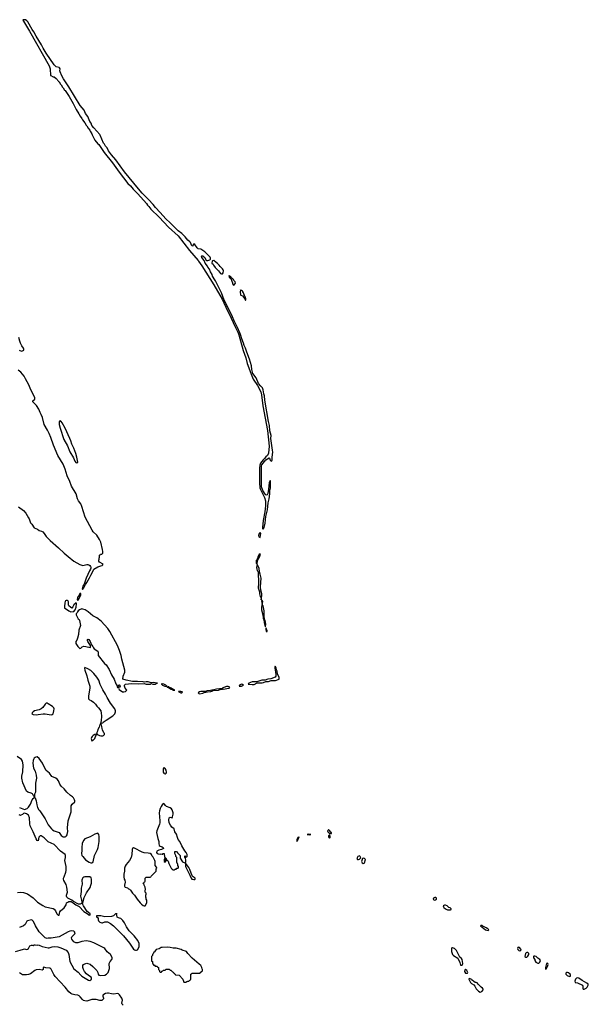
# Model space of a CAD drawing. Header units: inches. Extents: x 2293880 to 2522759, y 823965 to 1006879.
# Tile 325 of 325: x 2462675 to 2474151, y 914985 to 934863. Entities that reach past the tile are written whole.
import ezdxf

# ---------------------------------------------------------------- set-up
doc = ezdxf.new("R2010")
doc.units = ezdxf.units.IN
doc.header["$MEASUREMENT"] = 0
for name, color, linetype in [('C4961', 7, 'Continuous'), ('C4962', 7, 'Continuous'), ('C4963', 7, 'Continuous'), ('C4971', 7, 'Continuous')]:
    doc.layers.add(name, color=color, linetype=linetype)

msp = doc.modelspace()

# ---------------------------------------------------------------- linework, layer by layer
at = {"layer": 'C4961', "color": 5, "elevation": 40}
for points in [[(2462670, 918956), (2462770, 918918), (2462823, 918937), (2462854, 918966), (2462893, 919027), (2462930, 919112), (2462950, 919142), (2462966, 919150), (2462966, 919190), (2462962, 919202), (2462950, 919206), (2462935, 919235), (2462909, 919249), (2462838, 919270), (2462815, 919290), (2462738, 919458), (2462720, 919550), (2462720, 919590), (2462740, 919680), (2462742, 919818), (2462732, 919892), (2462712, 919930), (2462627, 919990)], [(2462630, 917243), (2462690, 917250), (2462750, 917241), (2462830, 917214), (2462950, 917131), (2463031, 917050), (2463086, 917010), (2463139, 916979), (2463190, 916955), (2463350, 916917), (2463368, 916908), (2463397, 916870), (2463424, 916810), (2463450, 916783), (2463470, 916783), (2463473, 916787), (2463488, 916850), (2463498, 916870), (2463570, 916929), (2463600, 916970), (2463610, 916990), (2463618, 917030), (2463645, 917050), (2463670, 917061), (2463690, 917062), (2463717, 917057), (2463754, 917034), (2463806, 916990), (2463877, 916957), (2463970, 916855), (2464038, 916818), (2464070, 916793), (2464090, 916786), (2464097, 916790), (2464098, 916810), (2464039, 916859), (2463962, 916970), (2463943, 917010), (2463978, 917142), (2464024, 917236), (2464094, 917346), (2464112, 917388), (2464125, 917430), (2464126, 917450), (2464124, 917510), (2464116, 917536), (2464090, 917558), (2464070, 917561), (2463990, 917555), (2463970, 917549), (2463950, 917535), (2463935, 917510), (2463932, 917490), (2463935, 917410), (2463918, 917330), (2463918, 917262), (2463901, 917170), (2463924, 917090), (2463927, 917050), (2463920, 917020), (2463896, 917004), (2463863, 917003), (2463762, 917062), (2463727, 917090), (2463685, 917105), (2463647, 917127), (2463629, 917149), (2463622, 917170), (2463623, 917190), (2463643, 917250), (2463628, 917350), (2463610, 917401), (2463565, 917485), (2463560, 917510), (2463560, 917530), (2463570, 917561), (2463608, 917650), (2463615, 917685), (2463612, 917770), (2463586, 917890), (2463602, 917950), (2463597, 917990), (2463590, 918006), (2463499, 918079), (2463368, 918208), (2463248, 918268), (2463221, 918290), (2463170, 918347), (2463130, 918375), (2463110, 918384), (2463090, 918385), (2463080, 918380), (2463064, 918356), (2463050, 918286), (2463030, 918295), (2463010, 918324), (2462987, 918370), (2462950, 918469), (2462924, 918510), (2462886, 918586), (2462877, 918630), (2462872, 918750), (2462850, 918802), (2462809, 918830), (2462770, 918844), (2462750, 918838), (2462730, 918818), (2462700, 918800), (2462690, 918798), (2462667, 918807)], [(2462587, 916053), (2462685, 916075), (2462750, 916101), (2462770, 916105), (2462810, 916091), (2462830, 916099), (2462850, 916111), (2462877, 916163), (2462910, 916176), (2462930, 916178), (2462950, 916172), (2462970, 916185), (2462990, 916187), (2463030, 916179), (2463050, 916183), (2463070, 916179), (2463130, 916149), (2463250, 916122), (2463270, 916125), (2463330, 916148), (2463370, 916152), (2463444, 916144), (2463506, 916126), (2463610, 916080), (2463655, 916030), (2463670, 915990), (2463690, 915850), (2463770, 915698), (2463853, 915633), (2463907, 915570), (2463930, 915550), (2464066, 915470), (2464090, 915468), (2464110, 915477), (2464122, 915490), (2464126, 915510), (2464116, 915530), (2464063, 915563), (2464022, 915602), (2463983, 915650), (2463963, 915690), (2463951, 915730), (2463951, 915770), (2463962, 915790), (2463990, 915805), (2464030, 915812), (2464051, 915810), (2464094, 915794), (2464154, 915750), (2464230, 915664), (2464252, 915630), (2464260, 915590), (2464274, 915574), (2464310, 915566), (2464390, 915572), (2464430, 915590), (2464448, 915610), (2464459, 915630), (2464485, 915710), (2464481, 915810), (2464499, 915850), (2464535, 915890), (2464544, 915910), (2464544, 915930), (2464509, 915990), (2464442, 916042), (2464391, 916110), (2464370, 916128), (2464170, 916228), (2464094, 916254), (2464016, 916264), (2463931, 916250), (2463850, 916229), (2463809, 916229), (2463770, 916249), (2463749, 916270), (2463730, 916298), (2463722, 916330), (2463729, 916350), (2463770, 916385), (2463789, 916410), (2463793, 916430), (2463781, 916450), (2463770, 916459), (2463730, 916465), (2463690, 916458), (2463650, 916445), (2463470, 916350), (2463430, 916338), (2463310, 916321), (2463250, 916319), (2463230, 916315), (2463210, 916318), (2463190, 916330), (2463070, 916450), (2462995, 916570), (2462956, 916656), (2462930, 916685), (2462910, 916693), (2462830, 916669), (2462820, 916660), (2462783, 916597), (2462750, 916570), (2462670, 916535)], [(2464761, 914970), (2464741, 914990), (2464734, 915010), (2464747, 915070), (2464743, 915090), (2464734, 915110), (2464690, 915175), (2464670, 915194), (2464650, 915200), (2464572, 915192), (2464530, 915195), (2464470, 915210), (2464444, 915210), (2464410, 915202), (2464355, 915170), (2464356, 915150), (2464367, 915110), (2464364, 915096), (2464348, 915072), (2464330, 915062), (2464290, 915059), (2464219, 915079), (2464170, 915084), (2464130, 915079), (2464030, 915051), (2463990, 915053), (2463963, 915063), (2463941, 915081), (2463897, 915137), (2463875, 915155), (2463850, 915166), (2463790, 915174), (2463732, 915192), (2463706, 915206), (2463670, 915238), (2463593, 915333), (2463389, 915549), (2463366, 915586), (2463312, 915692), (2463291, 915711), (2463276, 915716), (2463201, 915721), (2463165, 915735), (2463150, 915730), (2463146, 915690), (2463130, 915673), (2463070, 915688), (2463010, 915683), (2462982, 915670), (2462890, 915601), (2462850, 915586), (2462810, 915577), (2462770, 915577), (2462730, 915583), (2462670, 915618)]]:
    msp.add_lwpolyline(points, dxfattribs=at)
for points in [[(2463030, 919978), (2463003, 919977), (2462987, 919970), (2462970, 919954), (2462954, 919930), (2462947, 919910), (2462942, 919850), (2462955, 919750), (2462989, 919690), (2463010, 919610), (2463013, 919547), (2462994, 919450), (2462991, 919270), (2462974, 919230), (2462974, 919170), (2462978, 919158), (2462990, 919154), (2463010, 919094), (2463018, 919010), (2463035, 918955), (2463061, 918910), (2463081, 918890), (2463187, 918730), (2463248, 918608), (2463314, 918530), (2463335, 918510), (2463369, 918489), (2463450, 918461), (2463470, 918450), (2463515, 918390), (2463530, 918379), (2463550, 918369), (2463590, 918363), (2463609, 918371), (2463617, 918383), (2463630, 918409), (2463642, 918450), (2463645, 918470), (2463640, 918550), (2463653, 918690), (2463711, 918870), (2463711, 918951), (2463716, 918990), (2463734, 919026), (2463787, 919070), (2463790, 919090), (2463783, 919110), (2463763, 919150), (2463742, 919170), (2463698, 919198), (2463627, 919267), (2463572, 919332), (2463510, 919390), (2463486, 919426), (2463457, 919497), (2463431, 919530), (2463404, 919550), (2463326, 919586), (2463276, 919650), (2463208, 919708), (2463179, 919750), (2463133, 919853), (2463070, 919950)], [(2465590, 919765), (2465576, 919750), (2465570, 919730), (2465572, 919670), (2465581, 919650), (2465590, 919643), (2465610, 919637), (2465630, 919649), (2465635, 919670), (2465630, 919709), (2465610, 919744)], [(2465570, 919036), (2465550, 919014), (2465530, 918981), (2465510, 918939), (2465494, 918890), (2465490, 918850), (2465505, 918690), (2465504, 918650), (2465497, 918623), (2465441, 918490), (2465435, 918450), (2465463, 918330), (2465483, 918270), (2465483, 918230), (2465490, 918194), (2465510, 918178), (2465550, 918166), (2465571, 918150), (2465577, 918130), (2465538, 918110), (2465483, 918097), (2465445, 918075), (2465439, 918050), (2465451, 918030), (2465470, 918021), (2465510, 918018), (2465530, 918022), (2465550, 918014), (2465562, 918018), (2465566, 918030), (2465592, 918030), (2465598, 917958), (2465610, 917954), (2465618, 917938), (2465634, 917930), (2465638, 917898), (2465650, 917894), (2465670, 917874), (2465685, 917830), (2465730, 917732), (2465750, 917711), (2465770, 917702), (2465790, 917702), (2465810, 917712), (2465830, 917714), (2465848, 917732), (2465870, 917734), (2465878, 917750), (2465878, 917770), (2465868, 917788), (2465868, 917810), (2465848, 917852), (2465846, 917950), (2465828, 917970), (2465827, 917987), (2465808, 918030), (2465809, 918071), (2465830, 918072), (2465850, 918062), (2465863, 918043), (2465890, 918018), (2465911, 917990), (2465917, 917937), (2465964, 917864), (2466010, 917838), (2466019, 917841), (2466026, 917854), (2466030, 917890), (2466019, 917939), (2466010, 917949), (2466006, 917974), (2466010, 917982), (2466024, 917964), (2466050, 917962), (2466058, 917970), (2466054, 918006), (2466032, 918052), (2466006, 918086), (2465945, 918185), (2465909, 918270), (2465875, 918315), (2465857, 918350), (2465840, 918420), (2465805, 918470), (2465794, 918530), (2465744, 918564), (2465719, 918599), (2465694, 918650), (2465685, 918710), (2465693, 918747), (2465710, 918761), (2465750, 918751), (2465759, 918770), (2465770, 918822), (2465771, 918850), (2465750, 918913), (2465738, 918930), (2465709, 918950), (2465639, 918979), (2465617, 918997), (2465590, 919035)], [(2464250, 918437), (2464190, 918421), (2464096, 918364), (2463993, 918327), (2463963, 918290), (2463939, 918230), (2463926, 918150), (2463928, 918092), (2463922, 918030), (2463931, 917990), (2463946, 917966), (2464003, 917903), (2464074, 917854), (2464110, 917841), (2464130, 917840), (2464149, 917851), (2464156, 917864), (2464188, 917992), (2464245, 918110), (2464258, 918150), (2464278, 918270), (2464276, 918330), (2464281, 918370), (2464274, 918414)], [(2468510, 918419), (2468474, 918410), (2468530, 918405), (2468548, 918410)], [(2468911, 918510), (2468905, 918510), (2468888, 918490), (2468895, 918470), (2468930, 918432), (2468950, 918432), (2468966, 918434), (2468968, 918450), (2468954, 918454), (2468936, 918490)], [(2468930, 918406), (2468910, 918386), (2468908, 918372), (2468912, 918350), (2468930, 918338), (2468939, 918350), (2468942, 918370), (2468936, 918396)], [(2468310, 918369), (2468304, 918356), (2468290, 918353), (2468278, 918322), (2468270, 918313), (2468270, 918272), (2468283, 918297), (2468290, 918299), (2468303, 918337), (2468314, 918350)], [(2464970, 918144), (2464952, 918128), (2464947, 918113), (2464940, 918010), (2464926, 917950), (2464892, 917888), (2464822, 917810), (2464804, 917776), (2464790, 917730), (2464791, 917670), (2464779, 917610), (2464776, 917556), (2464786, 917510), (2464799, 917490), (2464807, 917450), (2464788, 917390), (2464788, 917370), (2464796, 917356), (2464805, 917350), (2464854, 917334), (2464870, 917318), (2464891, 917311), (2464910, 917292), (2464951, 917231), (2464991, 917190), (2465045, 917110), (2465105, 917030), (2465130, 917005), (2465170, 916978), (2465190, 916972), (2465210, 916974), (2465238, 917030), (2465238, 917090), (2465228, 917108), (2465228, 917130), (2465218, 917150), (2465218, 917190), (2465226, 917210), (2465226, 917230), (2465208, 917250), (2465208, 917290), (2465216, 917304), (2465216, 917316), (2465208, 917328), (2465207, 917347), (2465188, 917388), (2465182, 917422), (2465170, 917426), (2465168, 917432), (2465182, 917438), (2465187, 917453), (2465202, 917458), (2465206, 917470), (2465206, 917530), (2465228, 917552), (2465310, 917552), (2465320, 917560), (2465330, 917574), (2465426, 917670), (2465428, 917712), (2465446, 917730), (2465436, 917756), (2465408, 917790), (2465409, 917870), (2465404, 917890), (2465370, 917955), (2465350, 917978), (2465338, 918010), (2465307, 918027), (2465270, 918039), (2465186, 918046), (2465150, 918054), (2464990, 918138)], [(2469530, 917982), (2469496, 917970), (2469478, 917930), (2469490, 917905), (2469510, 917905), (2469530, 917912), (2469557, 917943), (2469549, 917970)], [(2465610, 917926), (2465598, 917922), (2465594, 917910), (2465594, 917870), (2465610, 917854), (2465626, 917870), (2465626, 917910), (2465622, 917922)], [(2466030, 917828), (2466022, 917818), (2466022, 917770), (2466067, 917670), (2466110, 917590), (2466135, 917530), (2466151, 917510), (2466190, 917503), (2466210, 917505), (2466217, 917510), (2466217, 917530), (2466176, 917556), (2466159, 917579), (2466110, 917709), (2466090, 917749)], [(2469605, 917935), (2469591, 917930), (2469576, 917870), (2469584, 917844), (2469610, 917825), (2469629, 917831), (2469637, 917843), (2469652, 917908), (2469635, 917930)], [(2464630, 916824), (2464626, 916814), (2464610, 916808), (2464570, 916772), (2464530, 916756), (2464390, 916751), (2464310, 916770), (2464250, 916774), (2464225, 916770), (2464227, 916750), (2464256, 916730), (2464258, 916690), (2464266, 916670), (2464290, 916646), (2464330, 916631), (2464348, 916632), (2464390, 916652), (2464447, 916653), (2464510, 916618), (2464570, 916567), (2464626, 916506), (2464770, 916370), (2464890, 916222), (2464970, 916097), (2464990, 916082), (2465010, 916075), (2465030, 916076), (2465050, 916085), (2465082, 916130), (2465089, 916151), (2465089, 916210), (2465062, 916270), (2464988, 916370), (2464882, 916470), (2464831, 916550), (2464792, 916632), (2464759, 916679), (2464716, 916716), (2464690, 916725), (2464668, 916728), (2464645, 916745)], [(2465650, 916136), (2465550, 916134), (2465530, 916129), (2465490, 916104), (2465432, 916088), (2465410, 916066), (2465397, 916043), (2465385, 916035), (2465370, 916006), (2465354, 915990), (2465354, 915970), (2465334, 915950), (2465334, 915870), (2465338, 915858), (2465354, 915850), (2465354, 915810), (2465373, 915793), (2465378, 915778), (2465393, 915773), (2465410, 915754), (2465450, 915754), (2465458, 915738), (2465474, 915730), (2465474, 915690), (2465494, 915670), (2465494, 915650), (2465510, 915634), (2465530, 915634), (2465542, 915638), (2465547, 915653), (2465562, 915658), (2465570, 915674), (2465610, 915674), (2465630, 915694), (2465690, 915694), (2465710, 915674), (2465730, 915674), (2465738, 915658), (2465754, 915650), (2465758, 915638), (2465770, 915634), (2465778, 915618), (2465794, 915610), (2465798, 915598), (2465814, 915590), (2465818, 915578), (2465894, 915570), (2465970, 915494), (2465973, 915473), (2465990, 915434), (2466030, 915434), (2466050, 915442), (2466068, 915452), (2466090, 915454), (2466110, 915474), (2466122, 915478), (2466126, 915490), (2466126, 915590), (2466142, 915598), (2466147, 915613), (2466310, 915614), (2466322, 915618), (2466327, 915633), (2466342, 915638), (2466346, 915650), (2466362, 915658), (2466366, 915690), (2466358, 915698), (2466349, 915730), (2466329, 915770), (2466295, 915795), (2466157, 915917), (2466069, 916009), (2466039, 916050), (2465956, 916076), (2465934, 916090), (2465830, 916119), (2465770, 916121), (2465710, 916134)]]:
    msp.add_lwpolyline(points, close=True, dxfattribs=at)
at = {"layer": 'C4962', "color": 5, "elevation": 40}
for points in [[(2466276, 930000), (2466284, 929990), (2466354, 929894), (2466592, 929512), (2466759, 929219), (2466870, 928983), (2466897, 928937), (2467028, 928648), (2467076, 928556), (2467098, 928498), (2467185, 928185), (2467237, 928037), (2467265, 927925), (2467360, 927670), (2467388, 927608), (2467476, 927476), (2467539, 927350), (2467555, 927290), (2467584, 927064), (2467676, 926570), (2467711, 926251), (2467697, 926110), (2467674, 926066), (2467641, 926039), (2467616, 926004), (2467586, 925974), (2467532, 925910), (2467521, 925870), (2467514, 925810), (2467514, 925510), (2467524, 925410), (2467530, 925390), (2467616, 925216), (2467637, 925150), (2467635, 925050), (2467622, 924930), (2467590, 924749), (2467572, 924610), (2467576, 924590), (2467590, 924579), (2467610, 924611), (2467630, 924701), (2467645, 924830), (2467677, 924970), (2467691, 925110), (2467707, 925187), (2467722, 925290), (2467724, 925350), (2467737, 925410), (2467740, 925530), (2467739, 925550), (2467730, 925559), (2467710, 925514), (2467697, 925383), (2467683, 925297), (2467671, 925269), (2467650, 925265), (2467627, 925287), (2467581, 925361), (2467556, 925430), (2467552, 925850), (2467565, 925875), (2467644, 925976), (2467710, 926020), (2467718, 926010), (2467730, 925967), (2467750, 925949), (2467762, 925958), (2467770, 925970), (2467769, 926030), (2467782, 926130), (2467780, 926170), (2467745, 926410), (2467748, 926470), (2467724, 926564), (2467718, 926670), (2467698, 926750), (2467621, 927181), (2467615, 927270), (2467602, 927310), (2467589, 927390), (2467574, 927430), (2467542, 927462), (2467497, 927517), (2467446, 927630), (2467382, 927722), (2467362, 927802), (2467352, 927872), (2467311, 928011), (2467256, 928150), (2467234, 928230), (2467206, 928286), (2467194, 928334), (2467159, 928419), (2467134, 928510), (2467118, 928538), (2467074, 928650), (2467004, 928784), (2466970, 928867), (2466910, 928991), (2466841, 929121), (2466830, 929153), (2466803, 929203), (2466750, 929348), (2466717, 929417), (2466687, 929467), (2466626, 929590), (2466610, 929610), (2466567, 929687), (2466557, 929717), (2466525, 929770), (2466503, 929823), (2466472, 929870), (2466467, 929887), (2466417, 929950), (2466399, 929999), (2466399, 930000)], [(2462662, 928190), (2462710, 928174), (2462730, 928175), (2462757, 928190), (2462761, 928210), (2462754, 928230), (2462719, 928279), (2462692, 928332), (2462676, 928376), (2462658, 928450)], [(2462650, 925027), (2462755, 924955), (2462799, 924899), (2462850, 924808), (2462866, 924786), (2462890, 924703), (2462917, 924677), (2462970, 924605), (2463035, 924575), (2463071, 924550), (2463118, 924538), (2463142, 924522), (2463171, 924491), (2463212, 924430), (2463287, 924347), (2463461, 924201), (2463573, 924090), (2463650, 924022), (2463771, 923930), (2463890, 923861), (2463930, 923848), (2463950, 923847), (2464030, 923863), (2464050, 923862), (2464070, 923858), (2464090, 923844), (2464105, 923825), (2464110, 923810), (2464109, 923790), (2464102, 923770), (2464081, 923739), (2464018, 923590), (2463974, 923466), (2463950, 923427), (2463934, 923374), (2463942, 923362), (2463950, 923364), (2463971, 923390), (2464000, 923460), (2464030, 923498), (2464082, 923598), (2464114, 923646), (2464147, 923710), (2464170, 923770), (2464250, 923815), (2464310, 923838), (2464337, 923843), (2464348, 923850), (2464358, 923870), (2464289, 923909), (2464269, 923930), (2464269, 923950), (2464278, 923970), (2464278, 923990), (2464286, 924010), (2464286, 924050), (2464302, 924058), (2464308, 924072), (2464330, 924072), (2464340, 924080), (2464350, 924094), (2464356, 924124), (2464349, 924170), (2464310, 924314), (2464285, 924370), (2464230, 924455), (2464160, 924520), (2464135, 924555), (2463997, 924817), (2463932, 925032), (2463906, 925086), (2463862, 925150), (2463842, 925190), (2463814, 925290), (2463722, 925442), (2463690, 925537), (2463636, 925656), (2463594, 925790), (2463554, 925890), (2463447, 926067), (2463357, 926270), (2463305, 926430), (2463267, 926507), (2463239, 926579), (2463168, 926690), (2463134, 926830), (2463110, 926889), (2463087, 926930), (2463062, 927002), (2463016, 927076), (2462977, 927117), (2462938, 927150), (2462938, 927170), (2462978, 927202), (2462982, 927230), (2462883, 927423), (2462859, 927490), (2462795, 927615), (2462765, 927665), (2462701, 927750), (2462644, 927784)]]:
    msp.add_lwpolyline(points, dxfattribs=at)
for points in [[(2466590, 929998), (2466564, 929996), (2466557, 929990), (2466551, 929950), (2466578, 929930), (2466586, 929910), (2466620, 929860), (2466690, 929796), (2466730, 929738), (2466750, 929730), (2466770, 929735), (2466783, 929750), (2466790, 929790), (2466784, 929810), (2466770, 929830), (2466719, 929879), (2466699, 929910), (2466670, 929939), (2466638, 929958)], [(2466905, 929695), (2466894, 929690), (2466903, 929663), (2466939, 929639), (2466971, 929551), (2466971, 929530), (2466990, 929505), (2467010, 929518), (2467033, 929547), (2467024, 929570), (2466997, 929597), (2466990, 929616), (2466970, 929637), (2466961, 929641), (2466930, 929679)], [(2467130, 929406), (2467124, 929370), (2467131, 929311), (2467141, 929301), (2467170, 929286), (2467196, 929256), (2467230, 929201), (2467239, 929201), (2467242, 929210), (2467239, 929230), (2467230, 929261), (2467217, 929277), (2467190, 929351), (2467170, 929380), (2467150, 929398), (2467136, 929396)], [(2463490, 926768), (2463475, 926745), (2463471, 926730), (2463471, 926690), (2463490, 926618), (2463567, 926390), (2463641, 926261), (2463690, 926141), (2463760, 926020), (2463788, 925950), (2463810, 925923), (2463830, 925916), (2463849, 925931), (2463829, 926030), (2463810, 926102), (2463771, 926210), (2463730, 926290), (2463710, 926362), (2463690, 926409), (2463590, 926617), (2463530, 926724), (2463510, 926754)], [(2467530, 924510), (2467506, 924490), (2467495, 924450), (2467504, 924424), (2467530, 924411), (2467544, 924490)], [(2467530, 924082), (2467526, 924074), (2467510, 924070), (2467489, 924030), (2467475, 923985), (2467470, 923984), (2467462, 923958), (2467450, 923943), (2467450, 923885), (2467458, 923882), (2467470, 923891), (2467480, 923960), (2467515, 924010), (2467530, 924050)], [(2467470, 923886), (2467462, 923878), (2467465, 923865), (2467455, 923805), (2467461, 923770), (2467470, 923746), (2467483, 923730), (2467486, 923706), (2467495, 923485), (2467490, 923390), (2467514, 923314), (2467513, 923270), (2467530, 923215), (2467541, 923201), (2467550, 923152), (2467560, 923230), (2467560, 923270), (2467544, 923344), (2467537, 923410), (2467548, 923590), (2467530, 923672), (2467515, 923715), (2467507, 923790), (2467473, 923850)], [(2463890, 923276), (2463861, 923219), (2463850, 923210), (2463840, 923190), (2463835, 923155), (2463842, 923142), (2463850, 923140), (2463870, 923163), (2463882, 923198), (2463910, 923247), (2463910, 923275)], [(2463610, 923136), (2463599, 923130), (2463590, 923120), (2463583, 923090), (2463577, 923017), (2463582, 922990), (2463670, 922930), (2463709, 922911), (2463770, 922918), (2463794, 922946), (2463816, 923004), (2463823, 923070), (2463812, 923092), (2463769, 923051), (2463750, 923006), (2463730, 922982), (2463701, 923001), (2463670, 923030), (2463661, 923050), (2463659, 923110), (2463650, 923123), (2463630, 923134)], [(2463930, 922967), (2463881, 922950), (2463858, 922930), (2463844, 922910), (2463830, 922882), (2463818, 922870), (2463815, 922850), (2463856, 922770), (2463873, 922753), (2463885, 922730), (2463905, 922630), (2463870, 922535), (2463860, 922450), (2463844, 922376), (2463826, 922334), (2463809, 922310), (2463805, 922290), (2463810, 922271), (2463850, 922211), (2463870, 922187), (2463890, 922171), (2463910, 922172), (2463938, 922202), (2463970, 922215), (2464010, 922211), (2464094, 922186), (2464102, 922198), (2464101, 922230), (2464050, 922310), (2464044, 922330), (2464044, 922350), (2464050, 922358), (2464070, 922347), (2464098, 922310), (2464124, 922244), (2464150, 922210), (2464162, 922182), (2464181, 922161), (2464254, 922114), (2464259, 922090), (2464259, 922030), (2464387, 921867), (2464418, 921838), (2464481, 921741), (2464530, 921639), (2464583, 921550), (2464616, 921456), (2464638, 921430), (2464650, 921382), (2464658, 921382), (2464666, 921390), (2464662, 921410), (2464668, 921430), (2464690, 921433), (2464698, 921430), (2464705, 921410), (2464690, 921388), (2464674, 921386), (2464672, 921370), (2464683, 921343), (2464750, 921295), (2464774, 921294), (2464810, 921302), (2464827, 921310), (2464835, 921330), (2464807, 921367), (2464791, 921410), (2464791, 921430), (2464812, 921450), (2464930, 921464), (2465070, 921457), (2465190, 921462), (2465228, 921448), (2465270, 921445), (2465306, 921450), (2465330, 921464), (2465365, 921450), (2465391, 921449), (2465410, 921450), (2465430, 921464), (2465455, 921470), (2465370, 921482), (2465330, 921473), (2465270, 921496), (2465230, 921495), (2465190, 921486), (2465170, 921492), (2465050, 921502), (2464950, 921502), (2464824, 921530), (2464759, 921550), (2464763, 921610), (2464795, 921690), (2464796, 921730), (2464738, 921950), (2464724, 922024), (2464690, 922130), (2464650, 922230), (2464494, 922514), (2464453, 922573), (2464317, 922717), (2464230, 922787), (2464150, 922830), (2464058, 922910), (2463995, 922950), (2463950, 922965)], [(2467570, 923141), (2467560, 923140), (2467553, 923127), (2467570, 923054), (2467579, 923110)], [(2467570, 923050), (2467556, 923004), (2467555, 922950), (2467580, 922850), (2467590, 922783), (2467602, 922750), (2467606, 922690), (2467630, 922604), (2467636, 922610), (2467643, 922657), (2467630, 922731), (2467619, 922759), (2467612, 922830), (2467612, 922930), (2467590, 923030)], [(2467650, 922582), (2467645, 922555), (2467650, 922511), (2467670, 922514), (2467670, 922532), (2467654, 922554)], [(2463990, 921784), (2463985, 921770), (2463990, 921728), (2464033, 921613), (2464050, 921528), (2464088, 921408), (2464090, 921370), (2464067, 921210), (2464066, 921150), (2464083, 921130), (2464116, 921116), (2464163, 921083), (2464202, 921042), (2464230, 921004), (2464268, 920968), (2464310, 920911), (2464322, 920862), (2464325, 920810), (2464318, 920702), (2464310, 920686), (2464309, 920651), (2464303, 920637), (2464290, 920632), (2464277, 920583), (2464249, 920530), (2464244, 920496), (2464231, 920470), (2464234, 920434), (2464246, 920434), (2464285, 920410), (2464310, 920402), (2464350, 920402), (2464369, 920410), (2464388, 920430), (2464388, 920450), (2464370, 920468), (2464345, 920525), (2464338, 920550), (2464334, 920595), (2464318, 920650), (2464322, 920658), (2464350, 920665), (2464361, 920679), (2464418, 920722), (2464553, 920810), (2464593, 920850), (2464610, 920887), (2464611, 920911), (2464593, 920950), (2464507, 921067), (2464442, 921182), (2464410, 921248), (2464352, 921332), (2464302, 921442), (2464270, 921532), (2464235, 921590), (2464170, 921665), (2464110, 921722), (2464050, 921760)], [(2467830, 921813), (2467824, 921796), (2467825, 921775), (2467846, 921646), (2467843, 921610), (2467831, 921589), (2467743, 921557), (2467680, 921550), (2467630, 921532), (2467560, 921530), (2467464, 921496), (2467368, 921492), (2467302, 921470), (2467285, 921450), (2467370, 921438), (2467410, 921444), (2467466, 921474), (2467570, 921475), (2467598, 921482), (2467640, 921500), (2467697, 921503), (2467750, 921520), (2467837, 921523), (2467910, 921550), (2467915, 921570), (2467911, 921590), (2467878, 921650), (2467870, 921709), (2467856, 921736), (2467850, 921775)], [(2465550, 921456), (2465528, 921450), (2465543, 921443), (2465557, 921430), (2465603, 921410), (2465630, 921404), (2465637, 921403), (2465649, 921410), (2465635, 921415), (2465623, 921430), (2465587, 921450)], [(2465663, 921397), (2465651, 921390), (2465683, 921383), (2465687, 921370), (2465717, 921357), (2465721, 921350), (2465758, 921338), (2465765, 921330), (2465790, 921325), (2465806, 921330), (2465777, 921337), (2465771, 921350), (2465743, 921363), (2465736, 921370), (2465701, 921381), (2465688, 921392)], [(2466850, 921403), (2466764, 921370), (2466762, 921362), (2466771, 921351), (2466790, 921350), (2466890, 921366), (2466901, 921370), (2466917, 921390), (2466881, 921401)], [(2467150, 921448), (2467112, 921430), (2467107, 921410), (2467150, 921410), (2467190, 921430), (2467170, 921444)], [(2465930, 921303), (2465898, 921302), (2465883, 921297), (2465884, 921290), (2465930, 921271), (2465950, 921275), (2465959, 921290)], [(2466710, 921356), (2466650, 921350), (2466621, 921339), (2466561, 921330), (2466556, 921324), (2466523, 921323), (2466451, 921310), (2466440, 921300), (2466423, 921297), (2466330, 921297), (2466304, 921290), (2466275, 921270), (2466290, 921260), (2466310, 921256), (2466370, 921265), (2466401, 921279), (2466464, 921290), (2466466, 921294), (2466530, 921301), (2466574, 921310), (2466582, 921318), (2466690, 921329), (2466733, 921347), (2466766, 921350), (2466756, 921356), (2466748, 921352)], [(2463230, 921063), (2463210, 921061), (2463190, 921047), (2463140, 920980), (2463108, 920952), (2463068, 920932), (2462976, 920910), (2462946, 920890), (2462926, 920870), (2462919, 920850), (2462950, 920838), (2463010, 920832), (2463050, 920833), (2463150, 920849), (2463190, 920849), (2463310, 920829), (2463330, 920833), (2463350, 920850), (2463366, 920910), (2463368, 920950), (2463361, 920970), (2463336, 920996), (2463250, 921054)], [(2464216, 920436), (2464190, 920433), (2464157, 920410), (2464137, 920390), (2464124, 920370), (2464119, 920350), (2464130, 920307), (2464150, 920311), (2464193, 920350), (2464218, 920422), (2464226, 920430)]]:
    msp.add_lwpolyline(points, close=True, dxfattribs=at)
at = {"layer": 'C4963', "color": 5, "elevation": 40}
msp.add_lwpolyline([(2466399, 930000), (2466350, 930062), (2466345, 930090), (2466350, 930096), (2466370, 930096), (2466378, 930090), (2466410, 930061), (2466434, 930014), (2466450, 930004), (2466470, 930001), (2466510, 930015), (2466527, 930030), (2466528, 930050), (2466518, 930070), (2466482, 930110), (2466410, 930173), (2466330, 930228), (2466280, 930240), (2466255, 930255), (2466210, 930321), (2466190, 930335), (2466174, 930326), (2466170, 930288), (2466157, 930297), (2466150, 930296), (2466133, 930330), (2466123, 930363), (2466110, 930381), (2466070, 930414), (2466016, 930476), (2465946, 930546), (2465870, 930599), (2465770, 930698), (2465710, 930765), (2465625, 930845), (2465513, 930970), (2465416, 931070), (2465369, 931130), (2465274, 931234), (2465144, 931364), (2465070, 931450), (2464790, 931794), (2464615, 932035), (2464530, 932136), (2464470, 932215), (2464438, 932278), (2464409, 932309), (2464388, 932348), (2464368, 932370), (2464300, 932530), (2464290, 932545), (2464234, 932614), (2464170, 932680), (2464133, 932730), (2464115, 932775), (2464090, 932810), (2464047, 932907), (2464005, 932970), (2463974, 933034), (2463898, 933130), (2463668, 933508), (2463556, 933670), (2463524, 933730), (2463489, 933810), (2463485, 933830), (2463490, 933870), (2463480, 933890), (2463470, 933896), (2463410, 933908), (2463370, 933953), (2463208, 934188), (2463149, 934290), (2463117, 934357), (2463009, 934529), (2462959, 934619), (2462925, 934665), (2462842, 934822), (2462822, 934842), (2462790, 934860), (2462750, 934863), (2462742, 934858), (2462739, 934850), (2462750, 934830), (2462873, 934633), (2463270, 933933), (2463291, 933869), (2463294, 933734), (2463306, 933734), (2463352, 933712), (2463370, 933711), (2463410, 933678), (2463430, 933656), (2463439, 933639), (2463450, 933631), (2463456, 933615), (2463470, 933605), (2463498, 933558), (2463510, 933547), (2463539, 933499), (2463550, 933490), (2463580, 933440), (2463590, 933430), (2463672, 933310), (2463754, 933170), (2463813, 933053), (2463870, 932965), (2463896, 932915), (2463930, 932871), (2463943, 932843), (2463990, 932781), (2464016, 932736), (2464030, 932721), (2464055, 932675), (2464090, 932631), (2464094, 932614), (2464130, 932558), (2464136, 932536), (2464191, 932431), (2464255, 932355), (2464270, 932344), (2464382, 932182), (2464550, 931973), (2464683, 931783), (2464859, 931559), (2464910, 931510), (2464964, 931444), (2465057, 931350), (2465231, 931150), (2465256, 931116), (2465284, 931090), (2465319, 931039), (2465490, 930879), (2465677, 930677), (2465870, 930497), (2466105, 930205), (2466276, 930000)], dxfattribs=at)
at = {"layer": 'C4971', "color": 5, "elevation": 40}
for points in [[(2471070, 917143), (2471050, 917140), (2471029, 917130), (2471017, 917110), (2471034, 917094), (2471050, 917090), (2471070, 917097), (2471084, 917110), (2471090, 917130)], [(2471250, 916987), (2471224, 916976), (2471221, 916970), (2471225, 916955), (2471236, 916936), (2471270, 916911), (2471310, 916894), (2471370, 916892), (2471382, 916898), (2471382, 916910), (2471362, 916930), (2471338, 916938), (2471304, 916970), (2471270, 916986)], [(2471990, 916579), (2471982, 916578), (2471976, 916570), (2472079, 916490), (2472130, 916474), (2472139, 916481), (2472141, 916490), (2472122, 916510), (2472091, 916530), (2472060, 916540), (2472049, 916550), (2472022, 916562), (2472010, 916574)], [(2471410, 916126), (2471398, 916122), (2471393, 916107), (2471391, 916050), (2471401, 916010), (2471410, 915991), (2471430, 915971), (2471515, 915915), (2471558, 915830), (2471570, 915774), (2471590, 915774), (2471602, 915778), (2471618, 915810), (2471615, 915850), (2471602, 915890), (2471590, 915908), (2471556, 915936), (2471548, 915948), (2471513, 916033), (2471489, 916069), (2471450, 916108)], [(2472750, 916135), (2472731, 916130), (2472723, 916110), (2472728, 916088), (2472748, 916068), (2472770, 916067), (2472790, 916076), (2472795, 916090), (2472790, 916099), (2472759, 916130)], [(2472910, 916032), (2472896, 916024), (2472886, 916010), (2472871, 915951), (2472890, 915936), (2472910, 915939), (2472930, 915959), (2472949, 915990), (2472951, 916009), (2472930, 916028)], [(2473070, 915959), (2473050, 915957), (2473042, 915950), (2473043, 915923), (2473072, 915890), (2473072, 915870), (2473090, 915834), (2473130, 915812), (2473150, 915812), (2473170, 915838), (2473183, 915870), (2473174, 915890), (2473135, 915915), (2473099, 915950)], [(2473330, 915816), (2473310, 915806), (2473286, 915730), (2473285, 915705), (2473290, 915692), (2473310, 915705), (2473330, 915751), (2473339, 915790), (2473336, 915810)], [(2471670, 915686), (2471658, 915682), (2471654, 915650), (2471670, 915614), (2471710, 915614), (2471718, 915630), (2471698, 915670)], [(2473730, 915628), (2473710, 915625), (2473698, 915610), (2473699, 915590), (2473704, 915584), (2473726, 915566), (2473770, 915544), (2473790, 915556), (2473794, 915570), (2473786, 915590), (2473750, 915618)], [(2471750, 915506), (2471742, 915498), (2471742, 915490), (2471770, 915425), (2471790, 915405), (2471838, 915378), (2471862, 915350), (2471890, 915294), (2471934, 915250), (2471970, 915232), (2471990, 915234), (2472010, 915254), (2472022, 915258), (2472026, 915290), (2472018, 915310), (2471989, 915329), (2471929, 915389), (2471910, 915418), (2471890, 915428), (2471868, 915428), (2471843, 915443), (2471830, 915458), (2471796, 915476), (2471786, 915490)], [(2473930, 915519), (2473910, 915513), (2473892, 915490), (2473878, 915450), (2473888, 915428), (2473930, 915421), (2474031, 915370), (2474043, 915350), (2474038, 915310), (2474045, 915290), (2474070, 915288), (2474110, 915311), (2474130, 915333), (2474151, 915370), (2474146, 915390), (2474121, 915410), (2474024, 915464), (2473960, 915510)]]:
    msp.add_lwpolyline(points, close=True, dxfattribs=at)

doc.saveas('drawing.dxf')
